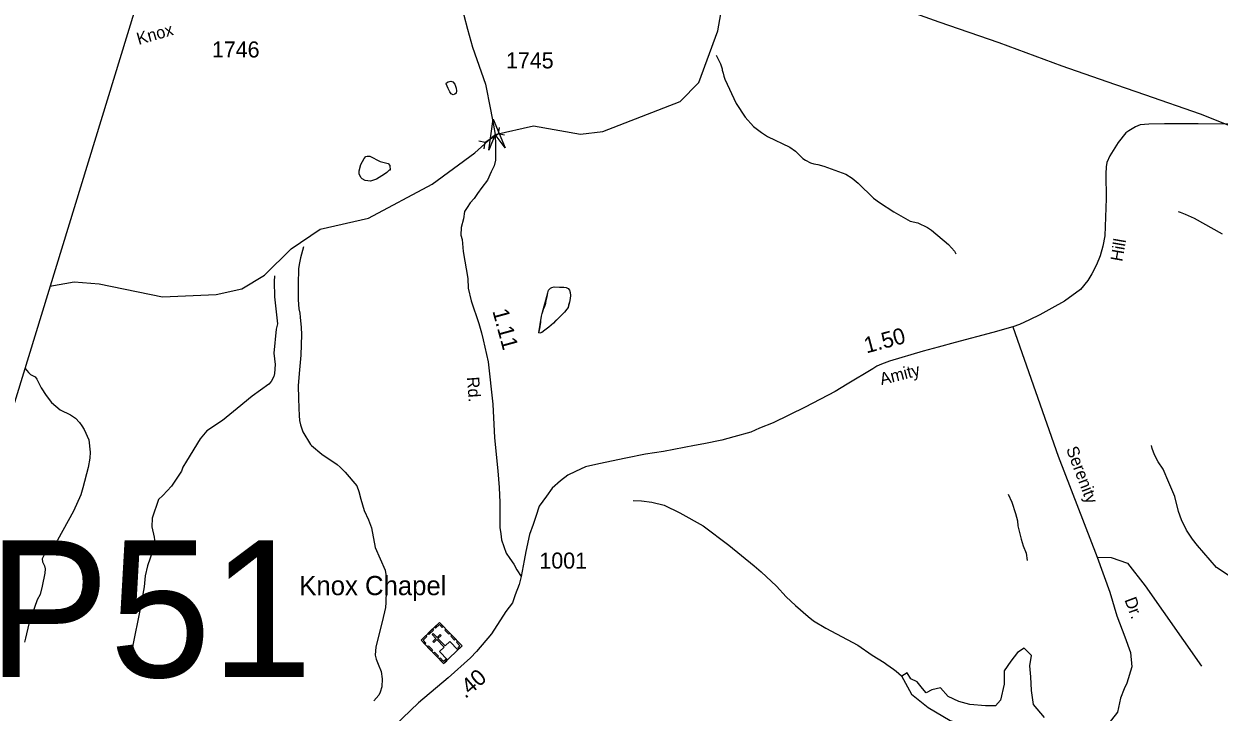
# Model space of a CAD drawing. Extents: x 1473865 to 1648260, y 639067 to 773536.
# Drawn here: x 1478536 to 1487863, y 716832 to 722202 of the extents above; entities that cross this region are included whole.
import ezdxf

# ---------------------------------------------------------------- set-up
doc = ezdxf.new("R2010")
doc.units = 0
for name, color, linetype in [('Exist Boundary Political CountyLine', 7, 'Continuous'), ('Exist Cultural Church with Cemetery CELL', 7, 'Continuous'), ('Exist Cultural Church with Cemetery Label', 7, 'Continuous'), ('Exist Hydrographic Creek Single Shore', 7, 'Continuous'), ('Exist Hydrographic Misc Water Feature', 7, 'Continuous'), ('Exist Road Non-System Type 51', 7, 'Continuous'), ('Exist Road Non-System Type 51 Label', 7, 'Continuous'), ('Exist Road Secondary Mileage Hundredths English Label', 7, 'Continuous'), ('Exist Road Secondary Structure Pipe Attributed CELL', 7, 'Continuous'), ('Exist Road Secondary Structure Pipe CELL', 7, 'Continuous'), ('Exist Road Secondary Structure Pipe Number Label', 7, 'Continuous'), ('Exist Road Secondary Type 51 Attributed', 7, 'Continuous'), ('Exist Road Secondary Type 51 Label', 7, 'Continuous'), ('Exist Road Secondary Type 51 Number Label', 7, 'Continuous'), ('Exist Utilities Electrical Transmission Line', 7, 'Continuous')]:
    doc.layers.add(name, color=color, linetype=linetype)

msp = doc.modelspace()

# ---------------------------------------------------------------- linework, layer by layer
at = {"layer": 'Exist Boundary Political CountyLine'}
msp.add_lwpolyline([(1493929.8, 769716.1), (1473865.2, 704260.4), (1482487.1, 657504)], dxfattribs=at)
at = {"layer": 'Exist Cultural Church with Cemetery CELL'}
for points in [[(1481635.1, 717393.4), (1481778.4, 717531.5), (1481955.1, 717348.1), (1481811.8, 717210)], [(1481808.6, 717500.3), (1481800.4, 717492.4), (1481778.1, 717515.6), (1481748.9, 717487.5), (1481741.1, 717495.5), (1481778.5, 717531.5)], [(1481688.4, 717444.7), (1481725.7, 717480.7), (1481733.6, 717472.5), (1481696.3, 717436.5)], [(1481842.8, 717239.9), (1481923.5, 717317.7), (1481860.7, 717383), (1481824.1, 717347.8), (1481767.6, 717406.4), (1481791.3, 717429.3), (1481783.7, 717437.2), (1481759.9, 717414.3), (1481730.7, 717444.8), (1481722.3, 717436.7), (1481751.6, 717406.3), (1481727.8, 717383.3), (1481735.4, 717375.4), (1481759.2, 717398.4), (1481815.8, 717339.7), (1481779.9, 717305.1)], [(1481851.1, 717439.8), (1481821, 717471), (1481829.2, 717478.9), (1481859.3, 717447.7)], [(1481665.1, 717362.2), (1481673.3, 717370), (1481651, 717393.2), (1481680.2, 717421.3), (1481672.4, 717429.4), (1481635.1, 717393.4)], [(1481716.6, 717308.7), (1481686.5, 717339.9), (1481694.7, 717347.8), (1481724.8, 717316.6)], [(1481896.8, 717392.3), (1481866.7, 717423.5), (1481874.9, 717431.4), (1481905, 717400.2)], [(1481931.3, 717325.2), (1481923.3, 717333.4), (1481939.1, 717348.7), (1481911.1, 717377.8), (1481919.1, 717385.5), (1481955.1, 717348.1)], [(1481763.2, 717260.3), (1481733.1, 717291.5), (1481741.3, 717299.4), (1481771.4, 717268.2)], [(1481835.5, 717233), (1481827.6, 717241.3), (1481811.7, 717226), (1481783.7, 717255.1), (1481775.7, 717247.4), (1481811.7, 717210)]]:
    msp.add_lwpolyline(points, close=True, dxfattribs=at)
at = {"layer": 'Exist Hydrographic Creek Single Shore'}
for points in [[(1480623, 720446.4), (1480847.8, 720599.5), (1481224.8, 720687.1), (1481721.8, 720952.8), (1482056.1, 721195.1), (1482213.6, 721338.8), (1482512.8, 721406.2), (1482878.8, 721343), (1483053.9, 721362.5), (1483657.8, 721596.5), (1483801.9, 721744.5), (1483950.9, 722148.6), (1484014.9, 722505.1), (1484057.2, 722837.1), (1484005.6, 722879.7), (1483944.9, 723239.9), (1483963.1, 723647.2), (1484046.9, 724339.5), (1484098.9, 724499.2), (1484150.8, 724804.8)], [(1478738.1, 720157), (1478929, 720190.1), (1479122.4, 720172.8), (1479618.8, 720072.8), (1480035.8, 720090.7), (1480236.8, 720135.8), (1480413.8, 720240.6), (1480623, 720446.4)]]:
    msp.add_lwpolyline(points, dxfattribs=at)
at = {"layer": 'Exist Hydrographic Misc Water Feature'}
for points in [[(1483939.6, 721959.2), (1483973.2, 721890.8), (1483984.5, 721850.6), (1483984.3, 721842.6), (1483991.9, 721818.5), (1483999.5, 721794.4), (1484007, 721770.2), (1484095.6, 721580.7), (1484163.8, 721475.4), (1484230.4, 721402.2), (1484291.7, 721355.1), (1484339.1, 721324.3), (1484513.6, 721241), (1484557.1, 721208.2), (1484616, 721153.1), (1484635.8, 721138.8), (1484675.5, 721118), (1484699.3, 721109.6), (1484731.3, 721105), (1484779.1, 721092.1), (1484950, 721028.9), (1485000.7, 720997.9), (1485047.5, 720960.3), (1485166.6, 720842.9), (1485214.1, 720808.1), (1485324.8, 720736), (1485451.5, 720663.6), (1485511.3, 720650.5), (1485586.7, 720613.1), (1485618.2, 720592.5), (1485752.2, 720480.1), (1485797.3, 720429.3), (1485809, 720409)], [(1481832.8, 721743.4), (1481845.8, 721750.1), (1481867.8, 721755.5), (1481884.7, 721749.3), (1481898.2, 721733), (1481905.3, 721715.8), (1481909.3, 721699.7), (1481912.6, 721679.3), (1481910.1, 721662.8), (1481899.9, 721654.5), (1481885.8, 721650), (1481870, 721655.7), (1481861.2, 721671.3), (1481847.9, 721698.8), (1481832.1, 721735.4), (1481832.8, 721743.4)], [(1481393.9, 721060.2), (1481385.9, 721060.4), (1481369.6, 721042.7), (1481351.3, 721029), (1481288.7, 720990.2), (1481240.4, 720975.2), (1481200.4, 720979.9), (1481176.7, 720994.4), (1481164.8, 721004.6), (1481153.3, 721032.8), (1481153.7, 721056.8), (1481166.7, 721104.5), (1481191.5, 721152), (1481205.7, 721167.7), (1481215.9, 721171.5), (1481235.9, 721171.2), (1481315.1, 721129.7), (1481378.8, 721112.5), (1481392.5, 721098.2), (1481393.9, 721060.2)], [(1487888.5, 720562.6), (1487672.2, 720683.5), (1487600.8, 720714.9), (1487561.1, 720731.6), (1487545.1, 720735.9)], [(1480717.4, 720462.1), (1480693.6, 720378), (1480684.6, 720324.2), (1480680, 720290.3), (1480675.9, 720171.1), (1480677.7, 720048.8), (1480682.4, 719978.5), (1480689.9, 719946.3), (1480693.3, 719914.3), (1480699.9, 719834.2), (1480702.8, 719778.2), (1480697.5, 719617.8), (1480685.4, 719474.8), (1480675.8, 719379), (1480678, 719283), (1480680.6, 719203), (1480683.6, 719147), (1480686.8, 719107), (1480694.3, 719074.9), (1480713.3, 719018.5), (1480773.6, 718919.7), (1480779.4, 718913.4), (1480860.2, 718843.9), (1480980.8, 718763.6), (1481004.5, 718743.2), (1481043.7, 718704.5), (1481133.8, 718598.9), (1481149.4, 718553.7), (1481164.6, 718492.8), (1481190.4, 718405.9), (1481225.2, 718333.3), (1481248, 718268.9), (1481277.3, 718116.5), (1481354.2, 717939.1), (1481364.9, 717871), (1481359.6, 717687.2), (1481356.9, 717647.3), (1481333, 717535.8), (1481283.1, 717341.2), (1481278.3, 717277.1), (1481285.7, 717244.9), (1481301, 717204.7), (1481324, 717148.2), (1481331, 717092.2), (1481329.9, 717028.2), (1481317.2, 716988.5), (1481304.8, 716964.8), (1481268, 716919.5)], [(1480492.4, 720235.8), (1480489.7, 720193.4), (1480491.5, 720073.4), (1480515.7, 719861.1), (1480505.9, 719820.3), (1480487.6, 719633.8), (1480496, 719545.8), (1480492.8, 719473.9), (1480486.3, 719450), (1480465.7, 719412.5), (1480447.2, 719390.8), (1480317.5, 719297.3), (1480199.8, 719201.6), (1480086.2, 719107.8), (1479964.7, 719026.2), (1479911.6, 718965.3), (1479804.5, 718791.4), (1479777.6, 718743.9), (1479765.1, 718712.2), (1479687, 718595.8), (1479619.6, 718521.1), (1479587.1, 718491.7), (1479536.5, 718344.8), (1479535.3, 718276.9), (1479553.8, 718196.6), (1479557.1, 718156.6), (1479539.9, 718085), (1479501.8, 717973.8), (1479482.5, 717894.2), (1479474.9, 717810.4), (1479443.8, 717637.2), (1479382.5, 717340.6), (1479369.4, 717276.9)], [(1482673, 720149.8), (1482715.4, 720147.9), (1482750.3, 720148.1), (1482768.5, 720144.9), (1482783.8, 720136.8), (1482794.2, 720125), (1482799.6, 720105.6), (1482801, 720082.4), (1482798.7, 720059.3), (1482793.2, 720030.4), (1482786, 720006.4), (1482782.7, 719988.2), (1482769.9, 719973), (1482754, 719952.1), (1482737.2, 719936), (1482707.6, 719906.7), (1482683.9, 719885), (1482668.2, 719867.9), (1482631.8, 719834.9), (1482601.3, 719811.4), (1482578.7, 719795.5), (1482561.2, 719789.2), (1482553.5, 719792.2), (1482561.9, 719822), (1482565.2, 719841.2), (1482569.7, 719873.9), (1482571.1, 719890.3), (1482575.6, 719923), (1482579.9, 719942.3), (1482585, 719958.6), (1482592.1, 719975.8), (1482601.3, 719998.8), (1482608.6, 720022.8), (1482612.9, 720047.8), (1482618.3, 720074.7), (1482623.7, 720102.6), (1482630.9, 720124.7), (1482645.7, 720139.8), (1482656.5, 720146.3), (1482673, 720149.8)], [(1482673, 720149.8), (1482750.3, 720148.1), (1482768.5, 720144.9), (1482783.8, 720136.8), (1482794.2, 720125), (1482799.6, 720105.6), (1482801, 720082.4), (1482798.7, 720059.3), (1482793.2, 720030.4), (1482782.7, 719988.2), (1482754, 719952.1), (1482707.6, 719906.7), (1482668.2, 719867.9), (1482631.8, 719834.9), (1482601.3, 719811.4), (1482578.7, 719795.5), (1482561.2, 719789.2), (1482553.5, 719792.2), (1482575.6, 719923), (1482579.9, 719942.3), (1482623.7, 720102.6), (1482630.9, 720124.7), (1482645.7, 720139.8), (1482656.5, 720146.3), (1482673, 720149.8)], [(1478542.7, 719519.8), (1478545.5, 719514.5), (1478570.9, 719482), (1478588.6, 719467.7), (1478624.2, 719447.1), (1478638, 719428.8), (1478671.8, 719363.5), (1478710.7, 719302.8), (1478751.7, 719249.1), (1478819.6, 719191.6), (1478899, 719152.1), (1478938.5, 719125.4), (1478969.9, 719092.8), (1478989.4, 719066.5), (1479006.9, 719038.2), (1479043.4, 718957.6), (1479053.7, 718860.1), (1479050, 718812.8), (1479038, 718740.6), (1478996.8, 718582.8), (1478979.8, 718527.2), (1478923.5, 718400.3), (1478797.4, 718172.9), (1478781, 718149.2), (1478691.3, 718055), (1478678.9, 718029.2), (1478682.5, 718005.2), (1478697.8, 717972.9), (1478701.4, 717948.9), (1478698.9, 717916.9), (1478679, 717813.4), (1478661.8, 717749.8), (1478639.4, 717709.2), (1478573.7, 717519.6), (1478547.7, 717408.2), (1478541.2, 717376.4)], [(1487958.3, 717886.1), (1487843.7, 717960.2), (1487694.7, 718130.9), (1487655.5, 718181.6), (1487608.8, 718252.4), (1487570.2, 718333.1), (1487547.4, 718397.5), (1487517.4, 718514), (1487471.4, 718624.8), (1487427.3, 718727.5), (1487388.2, 718784.2), (1487359.2, 718840.8), (1487340.2, 718889.1), (1487334.5, 718913.2)], [(1483291.6, 718483.8), (1483356.2, 718480.8), (1483436, 718471.3), (1483531.5, 718445.5), (1483654.6, 718387.3), (1483836.7, 718285.9), (1484038.1, 718134.2), (1484136.6, 718054.4), (1484235.3, 717972.5), (1484290.4, 717925.5), (1484408.4, 717813.4), (1484485, 717732), (1484557.7, 717662.7), (1484656.2, 717576.8), (1484697.7, 717544.1), (1484794.6, 717486.3), (1485045.2, 717354.9), (1485154.9, 717275.6)], [(1486217.8, 718532.1), (1486244.5, 718470.2), (1486274.9, 718381.6), (1486289.9, 718325.4), (1486293.2, 718285.3), (1486317.3, 718181), (1486334.4, 718128.7), (1486357.3, 718072.2), (1486364.4, 718016.2)], [(1485154.9, 717275.6), (1485248.3, 717218.7), (1485270.9, 717204.3), (1485323.3, 717166.4), (1485342, 717152.1), (1485364.4, 717133.9), (1485384.3, 717115.1), (1485387.5, 717112.1)], [(1486500.1, 716790.5), (1486414.1, 716890.9), (1486399.8, 717000.9), (1486395, 717106.1), (1486385.5, 717192.1), (1486399.8, 717273.4), (1486342.5, 717330.8), (1486289.9, 717297.3), (1486237.3, 717230.4), (1486184.8, 717153.9), (1486184.8, 717048.7), (1486156.1, 716924.4), (1486117.9, 716881.3), (1486041.4, 716881.3), (1485917.2, 716890.9), (1485831.2, 716914.8), (1485750, 716953), (1485687.8, 717020), (1485620.9, 717005.6), (1485577.9, 716981.7), (1485549.3, 717015.2), (1485506.3, 717067.8), (1485458.5, 717091.7), (1485429.8, 717139.5), (1485387.5, 717112.1)], [(1485384.3, 717115.1), (1485463.3, 716972.2), (1485592.3, 716867), (1485764.3, 716766.5), (1485945.9, 716704.4), (1486036.6, 716690), (1486156.1, 716637.4), (1486237.3, 716584.8), (1486328.1, 716465.3), (1486375.9, 716360.1), (1486423.7, 716307.5), (1486519.3, 716336.2), (1486578.9, 716377.3)]]:
    msp.add_lwpolyline(points, dxfattribs=at)
at = {"layer": 'Exist Road Non-System Type 51'}
for points in [[(1486254, 719838.5), (1486607.1, 718828.7), (1486911.6, 718042)], [(1486911.6, 718042), (1487010.6, 717767.1), (1487066, 717584.3), (1487126.9, 717418.1), (1487171.2, 717296.2), (1487182.3, 717185.4), (1487143.5, 717057.9), (1487121.4, 717013.6), (1487093.7, 716941.6), (1487071.5, 716830.8), (1486883.3, 716592.5), (1486473.6, 716265.6)], [(1486911.6, 718042), (1487021.7, 718038.6), (1487149, 717994.3), (1487287.5, 717817), (1487724.8, 717190.9)]]:
    msp.add_lwpolyline(points, dxfattribs=at)
at = {"layer": 'Exist Road Secondary Structure Pipe Attributed CELL'}
msp.add_lwpolyline([(1482165.5, 721218.1), (1482197.9, 721459.8), (1482290.7, 721234.2), (1482213.6, 721338.8)], close=True, dxfattribs=at)
at = {"layer": 'Exist Road Secondary Structure Pipe CELL'}
for p, q in [((1482246, 721395), (1482237, 721345)), ((1482086.6, 721290.2), (1482136, 721278.5)), ((1482127.1, 721228.6), (1482136, 721278.5)), ((1482136, 721278.5), (1482237, 721345)), ((1482286.5, 721333.4), (1482237, 721345))]:
    msp.add_line(p, q, dxfattribs=at)
at = {"layer": 'Exist Road Secondary Type 51 Attributed'}
for points in [[(1481911.4, 722490.5), (1481997.8, 722160.9), (1482035.7, 722021.4), (1482138.5, 721731.2), (1482178.3, 721534.8), (1482201.1, 721412.1), (1482213.6, 721338.8), (1482215.7, 721253), (1482217.1, 721187.3), (1482216.3, 721138.4), (1482206.6, 721095.6), (1482183.2, 721047.2), (1482154.2, 720982.2), (1482110, 720924.5), (1482076.4, 720880.1), (1482049.8, 720840.6), (1482017.5, 720807), (1481995.4, 720769.7), (1481973.8, 720739.1), (1481965.5, 720681.1), (1481948.9, 720612.8), (1481946.9, 720554.9), (1481955.1, 720519.7), (1481964.4, 720427.2), (1481999.5, 720215.1), (1482002.7, 720140.3), (1482027.6, 720041), (1482086.9, 719864.8), (1482107.9, 719791.1), (1482119, 719736.9), (1482160.1, 719566.5), (1482194.5, 719234.9), (1482208.2, 718972.8), (1482234.6, 718714.7), (1482244.3, 718584.7), (1482251.5, 718467.8), (1482250.8, 718347), (1482250.3, 718271.2), (1482257.3, 718223), (1482263.3, 718175.7), (1482300.6, 718070.9), (1482328.6, 718029.6), (1482359.3, 717985.1), (1482383.3, 717942.5), (1482416.4, 717890.1)], [(1488534.2, 721415.6), (1487700.5, 721421.9), (1487436.6, 721422.4), (1487314.1, 721419.5), (1487248.5, 721413.6), (1487211.9, 721400.5), (1487159.8, 721369.1), (1487135.4, 721351.4), (1487076.3, 721276.6), (1487010.6, 721173.7), (1486987.7, 721122.1), (1486981, 721086.2), (1486978.1, 721032.2), (1486981, 720840.3), (1486971.2, 720549.1), (1486956.7, 720466.8), (1486935, 720392.4), (1486906.3, 720321.5), (1486869.1, 720252.2), (1486838.3, 720200.8), (1486782, 720129.6), (1486657.9, 720039.9), (1486558.7, 719983.4), (1486463.6, 719930.9), (1486383.6, 719893.7), (1486304.6, 719857.9), (1486254, 719838.5), (1486096.4, 719793.7), (1485802.8, 719715.1), (1485671.9, 719680.6), (1485554.9, 719649.3), (1485289.9, 719569.3), (1485229.6, 719546.5), (1485193.3, 719531.1), (1485161.1, 719511.7), (1484960.1, 719391.6), (1484867, 719333.3), (1484632.6, 719210.8), (1484383, 719089.2), (1484277.8, 719046.6), (1484208.4, 719016.7), (1484075.7, 718978.9), (1483982, 718954.8), (1483841.4, 718925.8), (1483769.7, 718913.4), (1483528.6, 718865.7), (1483386.3, 718844.1), (1483234.1, 718814.4), (1483023.9, 718769.5), (1482919, 718744.8), (1482840.5, 718708.2), (1482781.6, 718680.6), (1482722.8, 718635.8), (1482658.5, 718579), (1482615.5, 718517.8), (1482558, 718438.4), (1482530.4, 718358.4), (1482509.7, 718294.9), (1482482.2, 718219), (1482453.6, 718084.7), (1482441.2, 718014.3), (1482416.4, 717890.1)], [(1482416.4, 717890.1), (1482401.2, 717826.6), (1482370.3, 717746.7), (1482349.3, 717685), (1482295.8, 717617.4), (1482186.1, 717441.7), (1482067, 717303.7), (1482020.7, 717254.8), (1481847.3, 717098.8), (1481616.3, 716904.1), (1481362.5, 716662), (1481261.2, 716587.7), (1481184.3, 716533), (1481077.3, 716467.5), (1480986.2, 716410.7)]]:
    msp.add_lwpolyline(points, dxfattribs=at)
at = {"layer": 'Exist Utilities Electrical Transmission Line'}
msp.add_lwpolyline([(1488148.7, 721326.6), (1487716.9, 721497.6), (1487284.7, 721648.6), (1486989.8, 721750), (1486639.3, 721872.1), (1486147.5, 722053.9), (1485679.6, 722217.3), (1485269.3, 722362), (1484827.1, 722515.2), (1484408.8, 722660.1), (1483964.7, 722811.2), (1483514.7, 722970.5), (1483076.4, 723119.6), (1482656.3, 723262.4), (1482208.2, 723415.7), (1481787.7, 723552.7), (1481608.6, 723620.7), (1481429.4, 723684.8), (1481182.5, 723777.6), (1480955.5, 723860.2), (1480685, 723963.4), (1479980.9, 724211.4)], dxfattribs=at)

# ---------------------------------------------------------------- texts
at = {"layer": 'Exist Cultural Church with Cemetery Label'}
msp.add_text('Knox Chapel', height=150, dxfattribs=at).set_placement((1480685, 717744.4))
at = {"layer": 'Exist Road Non-System Type 51 Label'}
for s, rotation, p in [('Serenity', 290.7986, (1486667.6, 718885.4)), ('Dr.', 290.50229, (1487123.2, 717708.7))]:
    msp.add_text(s, height=95, rotation=rotation, dxfattribs=at).set_placement(p)
at = {"layer": 'Exist Road Secondary Mileage Hundredths English Label'}
for s, rotation, p in [('1.11', 285.20554, (1482191.4, 719962.2)), ('1.50', 14.94961, (1485111.3, 719630.6)), ('.40', 40.81158, (1481981.1, 716932.6))]:
    msp.add_text(s, height=125, rotation=rotation, dxfattribs=at).set_placement(p)
at = {"layer": 'Exist Road Secondary Structure Pipe Number Label'}
msp.add_text('P51', height=1066.27, dxfattribs=at).set_placement((1478252.3, 717104.8))
at = {"layer": 'Exist Road Secondary Type 51 Label'}
for s, rotation, p in [('Knox', 15.91859, (1479431.5, 722038.2)), ('Hill', 80.03317, (1487107.3, 720343.6)), ('Amity', 14.10215, (1485228.4, 719383)), ('Rd.', 274.06195, (1481993.6, 719445.7))]:
    msp.add_text(s, height=95, rotation=rotation, dxfattribs=at).set_placement(p)
at = {"layer": 'Exist Road Secondary Type 51 Number Label'}
for s, p in [('1746', (1480003.2, 721940.4)), ('1745', (1482298.3, 721855.3)), ('1001', (1482559, 717951.8))]:
    msp.add_text(s, height=125, dxfattribs=at).set_placement(p)

doc.saveas('drawing.dxf')
